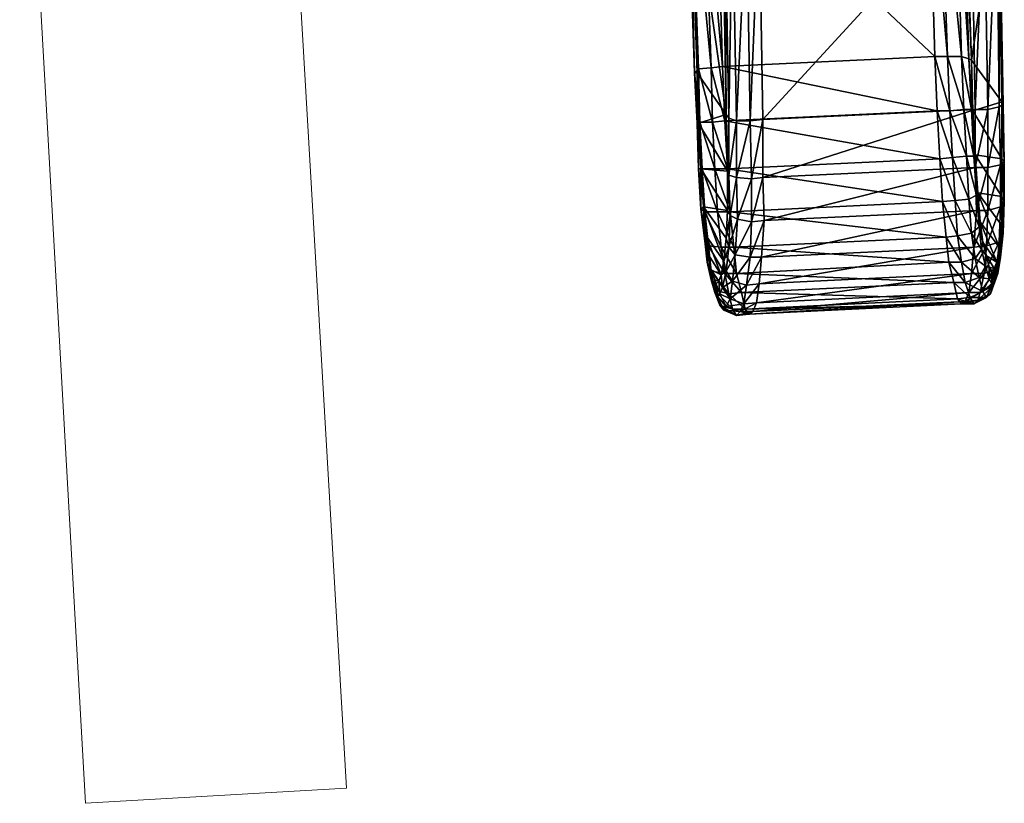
# Model space of a CAD drawing. Header units: metres. Extents: x -0.31 to 2.32, y -0.37 to 0.48.
# Tile 428 of 656: x 0.1817 to 0.2596, y -0.367 to -0.305. Entities that reach past the tile are written whole.
import ezdxf

# ---------------------------------------------------------------- set-up
doc = ezdxf.new("R2010")
doc.units = ezdxf.units.M
doc.header["$MEASUREMENT"] = 0
doc.layers.add('72_VITRA_CLASSIC_D2_CH_FOOT', color=7, linetype='Continuous', lineweight=5)
doc.layers.add('72_VITRA_CLASSIC_D3_CH_EPC_SKID', color=7, linetype='Continuous')
doc.layers.add('72_VITRA_INSERT', color=7, linetype='Continuous')

# ---------------------------------------------------------------- blocks, each defined once
blk = doc.blocks.new('72_VITRA_CLASSIC_D2_RAR_FEET')
at = {"layer": '72_VITRA_CLASSIC_D2_CH_FOOT'}
blk.add_lwpolyline([(0.181697, -0.274606), (0.181697, -0.274606, 0.009951), (0.201815, -0.267282), (0.201815, -0.267282), (0.207562, -0.365818), (0.186891, -0.367024)], format="xyb", close=True, dxfattribs=at)
blk = doc.blocks.new('72vitra_classic2A79C4D3AC1D14300BF3463FC5B72E08A')
blk.add_blockref('72_VITRA_CLASSIC_D2_RAR_FEET', (0, 0))
blk = doc.blocks.new('72VITRA_CLASSIC_D3_EPSC_RAR_SKID')
mesh = blk.add_polyface()
corners = [(0.257, -0.3082, 0.057), (0.2594, -0.3115, 0.0422), (0.2591, -0.2943, 0.0384), (0.2564, -0.291, 0.0554), (0.257, -0.3082, 0.057), (0.2591, -0.2943, 0.0384), (0.2594, -0.3115, 0.0422), (0.257, -0.3082, 0.057), (0.2571, -0.3122, 0.0573), (0.2594, -0.316, 0.0431), (0.2594, -0.3115, 0.0422), (0.2571, -0.3122, 0.0573), (0.257, -0.2949, 0.0356), (0.2402, -0.2957, 0.0331), (0.2567, -0.2769, 0.0319), (0.2573, -0.3121, 0.0394), (0.2405, -0.3129, 0.0369), (0.257, -0.2949, 0.0356), (0.2536, -0.2908, 0.0575), (0.2368, -0.2916, 0.055), (0.2541, -0.3079, 0.0591), (0.2541, -0.3079, 0.0591), (0.2373, -0.3087, 0.0567), (0.2543, -0.3122, 0.0594), (0.2592, -0.2945, 0.0374), (0.2595, -0.3117, 0.0412), (0.2592, -0.3119, 0.0401), (0.259, -0.2948, 0.0363), (0.2592, -0.2945, 0.0374), (0.2592, -0.3119, 0.0401), (0.2568, -0.3081, 0.058), (0.2563, -0.2909, 0.0564), (0.2557, -0.2908, 0.0574), (0.2562, -0.3079, 0.059), (0.2568, -0.3081, 0.058), (0.2557, -0.2908, 0.0574), (0.257, -0.3121, 0.0583), (0.2568, -0.3081, 0.058), (0.2562, -0.3079, 0.059), (0.2564, -0.3121, 0.0593), (0.257, -0.3121, 0.0583), (0.2562, -0.3079, 0.059), (0.2586, -0.2767, 0.0326), (0.259, -0.2948, 0.0363), (0.258, -0.2949, 0.0358), (0.259, -0.2948, 0.0363), (0.2592, -0.3119, 0.0401), (0.2583, -0.3121, 0.0395), (0.258, -0.2949, 0.0358), (0.259, -0.2948, 0.0363), (0.2583, -0.3121, 0.0395), (0.2562, -0.3079, 0.059), (0.2557, -0.2908, 0.0574), (0.2545, -0.2907, 0.0577), (0.2551, -0.3079, 0.0593), (0.2562, -0.3079, 0.059), (0.2545, -0.2907, 0.0577), (0.2564, -0.3121, 0.0593), (0.2562, -0.3079, 0.059), (0.2551, -0.3079, 0.0593), (0.2553, -0.3122, 0.0596), (0.2564, -0.3121, 0.0593), (0.2551, -0.3079, 0.0593), (0.258, -0.2949, 0.0358), (0.257, -0.2949, 0.0356), (0.2577, -0.2768, 0.032), (0.2573, -0.3121, 0.0394), (0.257, -0.2949, 0.0356), (0.258, -0.2949, 0.0358), (0.2583, -0.3121, 0.0395), (0.2573, -0.3121, 0.0394), (0.258, -0.2949, 0.0358), (0.2536, -0.2908, 0.0575), (0.2541, -0.3079, 0.0591), (0.2551, -0.3079, 0.0593), (0.2545, -0.2907, 0.0577), (0.2536, -0.2908, 0.0575), (0.2551, -0.3079, 0.0593), (0.2541, -0.3079, 0.0591), (0.2543, -0.3122, 0.0594), (0.2553, -0.3122, 0.0596), (0.2551, -0.3079, 0.0593), (0.2541, -0.3079, 0.0591), (0.2553, -0.3122, 0.0596), (0.2595, -0.3117, 0.0412), (0.2594, -0.3115, 0.0422), (0.2596, -0.3162, 0.0421), (0.2571, -0.3122, 0.0573), (0.257, -0.3082, 0.057), (0.2568, -0.3081, 0.058), (0.257, -0.3121, 0.0583), (0.2571, -0.3122, 0.0573), (0.2568, -0.3081, 0.058), (0.257, -0.3082, 0.057), (0.2564, -0.291, 0.0554), (0.2563, -0.2909, 0.0564), (0.2568, -0.3081, 0.058), (0.257, -0.3082, 0.057), (0.2563, -0.2909, 0.0564), (0.2591, -0.2943, 0.0384), (0.2594, -0.3115, 0.0422), (0.2595, -0.3117, 0.0412), (0.2592, -0.2945, 0.0374), (0.2591, -0.2943, 0.0384), (0.2595, -0.3117, 0.0412)]
mesh.append_faces([[corners[k] for k in face] for face in [(3, 4, 5), (9, 10, 11), (12, 13, 14), (15, 16, 17), (18, 19, 20), (21, 22, 23), (27, 28, 29), (33, 34, 35), (39, 40, 41), (48, 49, 50), (54, 55, 56), (60, 61, 62), (63, 64, 65), (69, 70, 71), (75, 76, 77), (81, 82, 83), (84, 85, 86), (90, 91, 92), (96, 97, 98), (102, 103, 104)]], dxfattribs={"vtx1": -1})
mesh.append_faces([[corners[k] for k in face] for face in [(0, 1, 2), (6, 7, 8), (24, 25, 26), (30, 31, 32), (36, 37, 38), (42, 43, 44), (45, 46, 47), (51, 52, 53), (57, 58, 59), (66, 67, 68), (72, 73, 74), (78, 79, 80), (87, 88, 89), (93, 94, 95), (99, 100, 101)]], dxfattribs={"vtx2": -1})
mesh = blk.add_polyface()
corners = [(0.2376, -0.3125, 0.0389), (0.2353, -0.3092, 0.0538), (0.2347, -0.2921, 0.0522), (0.2373, -0.2954, 0.0352), (0.2376, -0.3125, 0.0389), (0.2347, -0.2921, 0.0522), (0.2353, -0.3092, 0.0538), (0.2376, -0.3125, 0.0389), (0.2354, -0.3132, 0.0541), (0.2405, -0.3129, 0.0369), (0.2402, -0.2957, 0.0331), (0.257, -0.2949, 0.0356), (0.2368, -0.2916, 0.055), (0.2373, -0.3087, 0.0567), (0.2541, -0.3079, 0.0591), (0.2373, -0.3087, 0.0567), (0.2375, -0.313, 0.0569), (0.2543, -0.3122, 0.0594), (0.2381, -0.2958, 0.0333), (0.2375, -0.2956, 0.0342), (0.2378, -0.2777, 0.0295), (0.2345, -0.292, 0.0532), (0.2351, -0.3092, 0.0548), (0.2354, -0.3089, 0.0559), (0.2348, -0.2918, 0.0543), (0.2345, -0.292, 0.0532), (0.2354, -0.3089, 0.0559), (0.2378, -0.3128, 0.038), (0.2375, -0.2956, 0.0342), (0.2381, -0.2958, 0.0333), (0.2384, -0.313, 0.037), (0.2378, -0.3128, 0.038), (0.2381, -0.2958, 0.0333), (0.2351, -0.3092, 0.0548), (0.2353, -0.3132, 0.0551), (0.2355, -0.3131, 0.0562), (0.2354, -0.3089, 0.0559), (0.2351, -0.3092, 0.0548), (0.2355, -0.3131, 0.0562), (0.2392, -0.2958, 0.033), (0.2381, -0.2958, 0.0333), (0.2389, -0.2777, 0.0293), (0.2348, -0.2918, 0.0543), (0.2354, -0.3089, 0.0559), (0.2364, -0.3088, 0.0565), (0.2358, -0.2916, 0.0549), (0.2348, -0.2918, 0.0543), (0.2364, -0.3088, 0.0565), (0.2384, -0.313, 0.037), (0.2381, -0.2958, 0.0333), (0.2392, -0.2958, 0.033), (0.2395, -0.313, 0.0367), (0.2384, -0.313, 0.037), (0.2392, -0.2958, 0.033), (0.2354, -0.3089, 0.0559), (0.2355, -0.3131, 0.0562), (0.2365, -0.3131, 0.0568), (0.2364, -0.3088, 0.0565), (0.2354, -0.3089, 0.0559), (0.2365, -0.3131, 0.0568), (0.2399, -0.2777, 0.0294), (0.2402, -0.2957, 0.0331), (0.2392, -0.2958, 0.033), (0.2402, -0.2957, 0.0331), (0.2405, -0.3129, 0.0369), (0.2395, -0.313, 0.0367), (0.2392, -0.2958, 0.033), (0.2402, -0.2957, 0.0331), (0.2395, -0.313, 0.0367), (0.2373, -0.3087, 0.0567), (0.2368, -0.2916, 0.055), (0.2358, -0.2916, 0.0549), (0.2364, -0.3088, 0.0565), (0.2373, -0.3087, 0.0567), (0.2358, -0.2916, 0.0549), (0.2375, -0.313, 0.0569), (0.2373, -0.3087, 0.0567), (0.2364, -0.3088, 0.0565), (0.2365, -0.3131, 0.0568), (0.2375, -0.313, 0.0569), (0.2364, -0.3088, 0.0565), (0.2353, -0.3092, 0.0538), (0.2354, -0.3132, 0.0541), (0.2353, -0.3132, 0.0551), (0.2351, -0.3092, 0.0548), (0.2353, -0.3092, 0.0538), (0.2353, -0.3132, 0.0551), (0.2375, -0.2956, 0.0342), (0.2373, -0.2954, 0.0352), (0.2372, -0.2776, 0.0305), (0.2376, -0.3125, 0.0389), (0.2373, -0.2954, 0.0352), (0.2375, -0.2956, 0.0342), (0.2378, -0.3128, 0.038), (0.2376, -0.3125, 0.0389), (0.2375, -0.2956, 0.0342), (0.2347, -0.2921, 0.0522), (0.2353, -0.3092, 0.0538), (0.2351, -0.3092, 0.0548), (0.2345, -0.292, 0.0532), (0.2347, -0.2921, 0.0522), (0.2351, -0.3092, 0.0548)]
mesh.append_faces([[corners[k] for k in face] for face in [(3, 4, 5), (6, 7, 8), (18, 19, 20), (24, 25, 26), (30, 31, 32), (36, 37, 38), (39, 40, 41), (45, 46, 47), (51, 52, 53), (57, 58, 59), (66, 67, 68), (72, 73, 74), (78, 79, 80), (84, 85, 86), (87, 88, 89), (93, 94, 95), (99, 100, 101)]], dxfattribs={"vtx1": -1})
mesh.append_faces([[corners[k] for k in face] for face in [(0, 1, 2), (9, 10, 11), (12, 13, 14), (15, 16, 17), (21, 22, 23), (27, 28, 29), (33, 34, 35), (42, 43, 44), (48, 49, 50), (54, 55, 56), (60, 61, 62), (63, 64, 65), (69, 70, 71), (75, 76, 77), (81, 82, 83), (90, 91, 92), (96, 97, 98)]], dxfattribs={"vtx2": -1})
mesh = blk.add_polyface()
corners = [(0.2573, -0.3157, 0.0573), (0.2594, -0.319, 0.044), (0.2594, -0.316, 0.0431), (0.2571, -0.3122, 0.0573), (0.2573, -0.3157, 0.0573), (0.2594, -0.316, 0.0431), (0.2592, -0.323, 0.0471), (0.2594, -0.3213, 0.0453), (0.2575, -0.3187, 0.0571), (0.2577, -0.321, 0.0563), (0.2592, -0.323, 0.0471), (0.2575, -0.3187, 0.0571), (0.259, -0.3242, 0.0489), (0.2592, -0.323, 0.0471), (0.2577, -0.321, 0.0563), (0.2579, -0.3226, 0.0554), (0.259, -0.3242, 0.0489), (0.2577, -0.321, 0.0563), (0.2575, -0.3187, 0.0571), (0.2594, -0.3213, 0.0453), (0.2594, -0.319, 0.044), (0.2573, -0.3157, 0.0573), (0.2575, -0.3187, 0.0571), (0.2594, -0.319, 0.044), (0.2596, -0.3162, 0.0421), (0.2596, -0.3194, 0.0431), (0.2593, -0.3198, 0.042), (0.2593, -0.3165, 0.041), (0.2596, -0.3162, 0.0421), (0.2593, -0.3198, 0.042), (0.2595, -0.3117, 0.0412), (0.2596, -0.3162, 0.0421), (0.2593, -0.3165, 0.041), (0.2592, -0.3119, 0.0401), (0.2595, -0.3117, 0.0412), (0.2593, -0.3165, 0.041), (0.2596, -0.3194, 0.0431), (0.2595, -0.3219, 0.0445), (0.2592, -0.3226, 0.0437), (0.2593, -0.3198, 0.042), (0.2596, -0.3194, 0.0431), (0.2592, -0.3226, 0.0437), (0.2593, -0.3165, 0.041), (0.2593, -0.3198, 0.042), (0.2583, -0.3201, 0.0415), (0.2583, -0.3167, 0.0405), (0.2593, -0.3165, 0.041), (0.2583, -0.3201, 0.0415), (0.2592, -0.3119, 0.0401), (0.2593, -0.3165, 0.041), (0.2583, -0.3167, 0.0405), (0.2583, -0.3121, 0.0395), (0.2592, -0.3119, 0.0401), (0.2583, -0.3167, 0.0405), (0.2593, -0.3198, 0.042), (0.2592, -0.3226, 0.0437), (0.2582, -0.3229, 0.0432), (0.2583, -0.3201, 0.0415), (0.2593, -0.3198, 0.042), (0.2582, -0.3229, 0.0432), (0.2573, -0.3167, 0.0403), (0.2573, -0.3121, 0.0394), (0.2583, -0.3121, 0.0395), (0.2583, -0.3167, 0.0405), (0.2573, -0.3167, 0.0403), (0.2583, -0.3121, 0.0395), (0.2574, -0.3201, 0.0413), (0.2573, -0.3167, 0.0403), (0.2583, -0.3167, 0.0405), (0.2583, -0.3201, 0.0415), (0.2574, -0.3201, 0.0413), (0.2583, -0.3167, 0.0405), (0.2572, -0.323, 0.043), (0.2574, -0.3201, 0.0413), (0.2583, -0.3201, 0.0415), (0.2582, -0.3229, 0.0432), (0.2572, -0.323, 0.043), (0.2583, -0.3201, 0.0415), (0.2594, -0.3115, 0.0422), (0.2594, -0.316, 0.0431), (0.2596, -0.3162, 0.0421), (0.2579, -0.3226, 0.0554), (0.2577, -0.321, 0.0563), (0.2576, -0.3214, 0.0573), (0.2578, -0.3232, 0.0562), (0.2579, -0.3226, 0.0554), (0.2576, -0.3214, 0.0573), (0.2594, -0.3213, 0.0453), (0.2592, -0.323, 0.0471), (0.2593, -0.3238, 0.0465), (0.2595, -0.3219, 0.0445), (0.2594, -0.3213, 0.0453), (0.2593, -0.3238, 0.0465), (0.2594, -0.319, 0.044), (0.2594, -0.3213, 0.0453), (0.2595, -0.3219, 0.0445), (0.2596, -0.3194, 0.0431), (0.2594, -0.319, 0.044), (0.2595, -0.3219, 0.0445), (0.2594, -0.316, 0.0431), (0.2594, -0.319, 0.044), (0.2596, -0.3194, 0.0431), (0.2596, -0.3162, 0.0421), (0.2594, -0.316, 0.0431), (0.2596, -0.3194, 0.0431)]
mesh.append_faces([[corners[k] for k in face] for face in [(3, 4, 5), (9, 10, 11), (15, 16, 17), (21, 22, 23), (27, 28, 29), (33, 34, 35), (39, 40, 41), (45, 46, 47), (51, 52, 53), (57, 58, 59), (63, 64, 65), (69, 70, 71), (75, 76, 77), (84, 85, 86), (90, 91, 92), (96, 97, 98), (102, 103, 104)]], dxfattribs={"vtx1": -1})
mesh.append_faces([[corners[k] for k in face] for face in [(0, 1, 2), (6, 7, 8), (12, 13, 14), (18, 19, 20), (24, 25, 26), (30, 31, 32), (36, 37, 38), (42, 43, 44), (48, 49, 50), (54, 55, 56), (60, 61, 62), (66, 67, 68), (72, 73, 74), (78, 79, 80), (81, 82, 83), (87, 88, 89), (93, 94, 95), (99, 100, 101)]], dxfattribs={"vtx2": -1})
mesh = blk.add_polyface()
corners = [(0.2405, -0.3175, 0.0378), (0.2405, -0.3129, 0.0369), (0.2573, -0.3121, 0.0394), (0.2406, -0.3209, 0.0388), (0.2405, -0.3175, 0.0378), (0.2573, -0.3167, 0.0403), (0.2375, -0.313, 0.0569), (0.2377, -0.3168, 0.057), (0.2545, -0.316, 0.0594), (0.2377, -0.3168, 0.057), (0.2379, -0.3202, 0.0567), (0.2547, -0.3194, 0.0591), (0.2379, -0.3202, 0.0567), (0.2382, -0.323, 0.0558), (0.255, -0.3222, 0.0583), (0.2378, -0.3173, 0.0389), (0.2378, -0.3128, 0.038), (0.2384, -0.313, 0.037), (0.2384, -0.3175, 0.038), (0.2378, -0.3173, 0.0389), (0.2384, -0.313, 0.037), (0.2379, -0.3205, 0.0399), (0.2378, -0.3173, 0.0389), (0.2384, -0.3175, 0.038), (0.2385, -0.3208, 0.0389), (0.2379, -0.3205, 0.0399), (0.2384, -0.3175, 0.038), (0.2378, -0.323, 0.0413), (0.2379, -0.3205, 0.0399), (0.2385, -0.3208, 0.0389), (0.2383, -0.3236, 0.0406), (0.2378, -0.323, 0.0413), (0.2385, -0.3208, 0.0389), (0.2376, -0.3249, 0.0433), (0.2378, -0.323, 0.0413), (0.2383, -0.3236, 0.0406), (0.2384, -0.3175, 0.038), (0.2384, -0.313, 0.037), (0.2395, -0.313, 0.0367), (0.2396, -0.3176, 0.0377), (0.2384, -0.3175, 0.038), (0.2395, -0.313, 0.0367), (0.2385, -0.3208, 0.0389), (0.2384, -0.3175, 0.038), (0.2396, -0.3176, 0.0377), (0.2396, -0.321, 0.0387), (0.2385, -0.3208, 0.0389), (0.2396, -0.3176, 0.0377), (0.2383, -0.3236, 0.0406), (0.2385, -0.3208, 0.0389), (0.2396, -0.321, 0.0387), (0.2395, -0.3238, 0.0404), (0.2383, -0.3236, 0.0406), (0.2396, -0.321, 0.0387), (0.2405, -0.3129, 0.0369), (0.2405, -0.3175, 0.0378), (0.2396, -0.3176, 0.0377), (0.2395, -0.313, 0.0367), (0.2405, -0.3129, 0.0369), (0.2396, -0.3176, 0.0377), (0.2405, -0.3175, 0.0378), (0.2406, -0.3209, 0.0388), (0.2396, -0.321, 0.0387), (0.2396, -0.3176, 0.0377), (0.2405, -0.3175, 0.0378), (0.2396, -0.321, 0.0387), (0.2406, -0.3209, 0.0388), (0.2404, -0.3238, 0.0405), (0.2395, -0.3238, 0.0404), (0.2396, -0.321, 0.0387), (0.2406, -0.3209, 0.0388), (0.2395, -0.3238, 0.0404), (0.2379, -0.3202, 0.0567), (0.2377, -0.3168, 0.057), (0.2367, -0.3168, 0.0568), (0.2382, -0.323, 0.0558), (0.2379, -0.3202, 0.0567), (0.2369, -0.3202, 0.0565), (0.2372, -0.323, 0.0556), (0.2382, -0.323, 0.0558), (0.2369, -0.3202, 0.0565), (0.2384, -0.3251, 0.0546), (0.2382, -0.323, 0.0558), (0.2372, -0.323, 0.0556), (0.2377, -0.317, 0.0399), (0.2376, -0.3125, 0.0389), (0.2378, -0.3128, 0.038), (0.2378, -0.3173, 0.0389), (0.2377, -0.317, 0.0399), (0.2378, -0.3128, 0.038), (0.2377, -0.3201, 0.0408), (0.2377, -0.317, 0.0399), (0.2378, -0.3173, 0.0389), (0.2379, -0.3205, 0.0399), (0.2377, -0.3201, 0.0408), (0.2378, -0.3173, 0.0389), (0.2376, -0.3223, 0.0421), (0.2377, -0.3201, 0.0408), (0.2379, -0.3205, 0.0399), (0.2378, -0.323, 0.0413), (0.2376, -0.3223, 0.0421), (0.2379, -0.3205, 0.0399), (0.2374, -0.3241, 0.0439), (0.2376, -0.3223, 0.0421), (0.2378, -0.323, 0.0413)]
mesh.append_faces([[corners[k] for k in face] for face in [(18, 19, 20), (24, 25, 26), (30, 31, 32), (39, 40, 41), (45, 46, 47), (51, 52, 53), (57, 58, 59), (63, 64, 65), (69, 70, 71), (78, 79, 80), (87, 88, 89), (93, 94, 95), (99, 100, 101)]], dxfattribs={"vtx1": -1})
mesh.append_faces([[corners[k] for k in face] for face in [(0, 1, 2), (3, 4, 5), (6, 7, 8), (9, 10, 11), (12, 13, 14), (15, 16, 17), (21, 22, 23), (27, 28, 29), (33, 34, 35), (36, 37, 38), (42, 43, 44), (48, 49, 50), (54, 55, 56), (60, 61, 62), (66, 67, 68), (72, 73, 74), (75, 76, 77), (81, 82, 83), (84, 85, 86), (90, 91, 92), (96, 97, 98), (102, 103, 104)]], dxfattribs={"vtx2": -1})
mesh = blk.add_polyface()
corners = [(0.2573, -0.3167, 0.0403), (0.2405, -0.3175, 0.0378), (0.2573, -0.3121, 0.0394), (0.2574, -0.3201, 0.0413), (0.2406, -0.3209, 0.0388), (0.2573, -0.3167, 0.0403), (0.2543, -0.3122, 0.0594), (0.2375, -0.313, 0.0569), (0.2545, -0.316, 0.0594), (0.2404, -0.3238, 0.0405), (0.2406, -0.3209, 0.0388), (0.2574, -0.3201, 0.0413), (0.2572, -0.323, 0.043), (0.2404, -0.3238, 0.0405), (0.2574, -0.3201, 0.0413), (0.2545, -0.316, 0.0594), (0.2377, -0.3168, 0.057), (0.2547, -0.3194, 0.0591), (0.2547, -0.3194, 0.0591), (0.2379, -0.3202, 0.0567), (0.255, -0.3222, 0.0583), (0.2572, -0.3158, 0.0583), (0.257, -0.3121, 0.0583), (0.2564, -0.3121, 0.0593), (0.2566, -0.3158, 0.0593), (0.2572, -0.3158, 0.0583), (0.2564, -0.3121, 0.0593), (0.2574, -0.3189, 0.058), (0.2572, -0.3158, 0.0583), (0.2566, -0.3158, 0.0593), (0.2568, -0.3192, 0.059), (0.2574, -0.3189, 0.058), (0.2566, -0.3158, 0.0593), (0.2576, -0.3214, 0.0573), (0.2574, -0.3189, 0.058), (0.2568, -0.3192, 0.059), (0.257, -0.3219, 0.0582), (0.2576, -0.3214, 0.0573), (0.2568, -0.3192, 0.059), (0.2578, -0.3232, 0.0562), (0.2576, -0.3214, 0.0573), (0.257, -0.3219, 0.0582), (0.2566, -0.3158, 0.0593), (0.2564, -0.3121, 0.0593), (0.2553, -0.3122, 0.0596), (0.2555, -0.3159, 0.0596), (0.2566, -0.3158, 0.0593), (0.2553, -0.3122, 0.0596), (0.2568, -0.3192, 0.059), (0.2566, -0.3158, 0.0593), (0.2555, -0.3159, 0.0596), (0.2557, -0.3193, 0.0593), (0.2568, -0.3192, 0.059), (0.2555, -0.3159, 0.0596), (0.257, -0.3219, 0.0582), (0.2568, -0.3192, 0.059), (0.2557, -0.3193, 0.0593), (0.2559, -0.3221, 0.0584), (0.257, -0.3219, 0.0582), (0.2557, -0.3193, 0.0593), (0.2573, -0.3239, 0.057), (0.257, -0.3219, 0.0582), (0.2559, -0.3221, 0.0584), (0.2543, -0.3122, 0.0594), (0.2545, -0.316, 0.0594), (0.2555, -0.3159, 0.0596), (0.2553, -0.3122, 0.0596), (0.2543, -0.3122, 0.0594), (0.2555, -0.3159, 0.0596), (0.2545, -0.316, 0.0594), (0.2547, -0.3194, 0.0591), (0.2557, -0.3193, 0.0593), (0.2555, -0.3159, 0.0596), (0.2545, -0.316, 0.0594), (0.2557, -0.3193, 0.0593), (0.2547, -0.3194, 0.0591), (0.255, -0.3222, 0.0583), (0.2559, -0.3221, 0.0584), (0.2557, -0.3193, 0.0593), (0.2547, -0.3194, 0.0591), (0.2559, -0.3221, 0.0584), (0.2559, -0.3221, 0.0584), (0.255, -0.3222, 0.0583), (0.2562, -0.3242, 0.0572), (0.2573, -0.3157, 0.0573), (0.2571, -0.3122, 0.0573), (0.257, -0.3121, 0.0583), (0.2572, -0.3158, 0.0583), (0.2573, -0.3157, 0.0573), (0.257, -0.3121, 0.0583), (0.2575, -0.3187, 0.0571), (0.2573, -0.3157, 0.0573), (0.2572, -0.3158, 0.0583), (0.2574, -0.3189, 0.058), (0.2575, -0.3187, 0.0571), (0.2572, -0.3158, 0.0583), (0.2577, -0.321, 0.0563), (0.2575, -0.3187, 0.0571), (0.2574, -0.3189, 0.058), (0.2576, -0.3214, 0.0573), (0.2577, -0.321, 0.0563), (0.2574, -0.3189, 0.058)]
mesh.append_faces([[corners[k] for k in face] for face in [(0, 1, 2), (3, 4, 5), (6, 7, 8), (12, 13, 14), (15, 16, 17), (18, 19, 20), (24, 25, 26), (30, 31, 32), (36, 37, 38), (45, 46, 47), (51, 52, 53), (57, 58, 59), (66, 67, 68), (72, 73, 74), (78, 79, 80), (81, 82, 83), (87, 88, 89), (93, 94, 95), (99, 100, 101)]], dxfattribs={"vtx1": -1})
mesh.append_faces([[corners[k] for k in face] for face in [(9, 10, 11), (21, 22, 23), (27, 28, 29), (33, 34, 35), (39, 40, 41), (42, 43, 44), (48, 49, 50), (54, 55, 56), (60, 61, 62), (63, 64, 65), (69, 70, 71), (75, 76, 77), (84, 85, 86), (90, 91, 92), (96, 97, 98)]], dxfattribs={"vtx2": -1})
mesh = blk.add_polyface()
corners = [(0.2356, -0.3168, 0.0541), (0.2354, -0.3132, 0.0541), (0.2377, -0.317, 0.0399), (0.2377, -0.3201, 0.0408), (0.2356, -0.3168, 0.0541), (0.2377, -0.317, 0.0399), (0.2376, -0.3125, 0.0389), (0.2377, -0.317, 0.0399), (0.2354, -0.3132, 0.0541), (0.2358, -0.3198, 0.0539), (0.2356, -0.3168, 0.0541), (0.2377, -0.3201, 0.0408), (0.2376, -0.3223, 0.0421), (0.2358, -0.3198, 0.0539), (0.2377, -0.3201, 0.0408), (0.2374, -0.3241, 0.0439), (0.236, -0.3221, 0.0531), (0.2358, -0.3198, 0.0539), (0.2376, -0.3223, 0.0421), (0.2374, -0.3241, 0.0439), (0.2358, -0.3198, 0.0539), (0.2372, -0.3252, 0.0457), (0.2362, -0.3236, 0.0522), (0.236, -0.3221, 0.0531), (0.2374, -0.3241, 0.0439), (0.2372, -0.3252, 0.0457), (0.236, -0.3221, 0.0531), (0.2353, -0.3132, 0.0551), (0.2354, -0.3168, 0.0551), (0.2357, -0.3168, 0.0562), (0.2355, -0.3131, 0.0562), (0.2353, -0.3132, 0.0551), (0.2357, -0.3168, 0.0562), (0.2354, -0.3168, 0.0551), (0.2356, -0.32, 0.0548), (0.2359, -0.3202, 0.0559), (0.2357, -0.3168, 0.0562), (0.2354, -0.3168, 0.0551), (0.2359, -0.3202, 0.0559), (0.2356, -0.32, 0.0548), (0.2359, -0.3225, 0.054), (0.2362, -0.3229, 0.0551), (0.2359, -0.3202, 0.0559), (0.2356, -0.32, 0.0548), (0.2362, -0.3229, 0.0551), (0.2362, -0.3229, 0.0551), (0.2359, -0.3225, 0.054), (0.2364, -0.3249, 0.0539), (0.2355, -0.3131, 0.0562), (0.2357, -0.3168, 0.0562), (0.2367, -0.3168, 0.0568), (0.2365, -0.3131, 0.0568), (0.2355, -0.3131, 0.0562), (0.2367, -0.3168, 0.0568), (0.2357, -0.3168, 0.0562), (0.2359, -0.3202, 0.0559), (0.2369, -0.3202, 0.0565), (0.2367, -0.3168, 0.0568), (0.2357, -0.3168, 0.0562), (0.2369, -0.3202, 0.0565), (0.2359, -0.3202, 0.0559), (0.2362, -0.3229, 0.0551), (0.2372, -0.323, 0.0556), (0.2369, -0.3202, 0.0565), (0.2359, -0.3202, 0.0559), (0.2372, -0.323, 0.0556), (0.2372, -0.323, 0.0556), (0.2362, -0.3229, 0.0551), (0.2375, -0.3251, 0.0544), (0.2377, -0.3168, 0.057), (0.2375, -0.313, 0.0569), (0.2365, -0.3131, 0.0568), (0.2367, -0.3168, 0.0568), (0.2377, -0.3168, 0.057), (0.2365, -0.3131, 0.0568), (0.2369, -0.3202, 0.0565), (0.2379, -0.3202, 0.0567), (0.2367, -0.3168, 0.0568), (0.236, -0.3221, 0.0531), (0.2362, -0.3236, 0.0522), (0.2361, -0.3242, 0.053), (0.2359, -0.3225, 0.054), (0.236, -0.3221, 0.0531), (0.2361, -0.3242, 0.053), (0.2358, -0.3198, 0.0539), (0.236, -0.3221, 0.0531), (0.2359, -0.3225, 0.054), (0.2356, -0.32, 0.0548), (0.2358, -0.3198, 0.0539), (0.2359, -0.3225, 0.054), (0.2356, -0.3168, 0.0541), (0.2358, -0.3198, 0.0539), (0.2356, -0.32, 0.0548), (0.2354, -0.3168, 0.0551), (0.2356, -0.3168, 0.0541), (0.2356, -0.32, 0.0548), (0.2354, -0.3132, 0.0541), (0.2356, -0.3168, 0.0541), (0.2354, -0.3168, 0.0551), (0.2353, -0.3132, 0.0551), (0.2354, -0.3132, 0.0541), (0.2354, -0.3168, 0.0551)]
mesh.append_faces([[corners[k] for k in face] for face in [(3, 4, 5), (12, 13, 14), (18, 19, 20), (24, 25, 26), (30, 31, 32), (36, 37, 38), (42, 43, 44), (45, 46, 47), (51, 52, 53), (57, 58, 59), (63, 64, 65), (66, 67, 68), (72, 73, 74), (75, 76, 77), (81, 82, 83), (87, 88, 89), (93, 94, 95), (99, 100, 101)]], dxfattribs={"vtx1": -1})
mesh.append_faces([[corners[k] for k in face] for face in [(0, 1, 2), (6, 7, 8), (9, 10, 11), (15, 16, 17), (21, 22, 23), (27, 28, 29), (33, 34, 35), (39, 40, 41), (48, 49, 50), (54, 55, 56), (60, 61, 62), (69, 70, 71), (78, 79, 80), (84, 85, 86), (90, 91, 92), (96, 97, 98)]], dxfattribs={"vtx2": -1})
mesh = blk.add_polyface()
corners = [(0.2364, -0.3248, 0.051), (0.2362, -0.3236, 0.0522), (0.2372, -0.3252, 0.0457), (0.237, -0.3257, 0.0473), (0.2364, -0.3248, 0.051), (0.2372, -0.3252, 0.0457), (0.2367, -0.3256, 0.0496), (0.2364, -0.3248, 0.051), (0.237, -0.3257, 0.0473), (0.2368, -0.3259, 0.0486), (0.2367, -0.3256, 0.0496), (0.237, -0.3257, 0.0473), (0.2359, -0.3225, 0.054), (0.2361, -0.3242, 0.053), (0.2364, -0.3249, 0.0539), (0.2361, -0.3242, 0.053), (0.2364, -0.3256, 0.0517), (0.2367, -0.3264, 0.0524), (0.2364, -0.3249, 0.0539), (0.2361, -0.3242, 0.053), (0.2367, -0.3264, 0.0524), (0.2371, -0.3267, 0.0471), (0.2373, -0.3262, 0.0453), (0.2379, -0.3271, 0.0449), (0.2376, -0.3277, 0.047), (0.2371, -0.3267, 0.0471), (0.2379, -0.3271, 0.0449), (0.2364, -0.3256, 0.0517), (0.2367, -0.3266, 0.05), (0.2371, -0.3276, 0.0505), (0.2367, -0.3264, 0.0524), (0.2364, -0.3256, 0.0517), (0.2371, -0.3276, 0.0505), (0.2367, -0.3266, 0.05), (0.2369, -0.3269, 0.0486), (0.2374, -0.328, 0.0487), (0.2371, -0.3276, 0.0505), (0.2367, -0.3266, 0.05), (0.2374, -0.328, 0.0487), (0.2369, -0.3269, 0.0486), (0.2371, -0.3267, 0.0471), (0.2376, -0.3277, 0.047), (0.2374, -0.328, 0.0487), (0.2369, -0.3269, 0.0486), (0.2376, -0.3277, 0.047), (0.2362, -0.3229, 0.0551), (0.2364, -0.3249, 0.0539), (0.2375, -0.3251, 0.0544), (0.2364, -0.3249, 0.0539), (0.2367, -0.3264, 0.0524), (0.2378, -0.3267, 0.0528), (0.2375, -0.3251, 0.0544), (0.2364, -0.3249, 0.0539), (0.2378, -0.3267, 0.0528), (0.2367, -0.3264, 0.0524), (0.2371, -0.3276, 0.0505), (0.2381, -0.3279, 0.0508), (0.2378, -0.3267, 0.0528), (0.2367, -0.3264, 0.0524), (0.2381, -0.3279, 0.0508), (0.2371, -0.3276, 0.0505), (0.2374, -0.328, 0.0487), (0.2384, -0.3284, 0.0489), (0.2376, -0.3249, 0.0433), (0.2374, -0.3241, 0.0439), (0.2378, -0.323, 0.0413), (0.2372, -0.3252, 0.0457), (0.2374, -0.3241, 0.0439), (0.2376, -0.3249, 0.0433), (0.2373, -0.3262, 0.0453), (0.2372, -0.3252, 0.0457), (0.2376, -0.3249, 0.0433), (0.237, -0.3257, 0.0473), (0.2372, -0.3252, 0.0457), (0.2373, -0.3262, 0.0453), (0.2371, -0.3267, 0.0471), (0.237, -0.3257, 0.0473), (0.2373, -0.3262, 0.0453), (0.2368, -0.3259, 0.0486), (0.237, -0.3257, 0.0473), (0.2371, -0.3267, 0.0471), (0.2369, -0.3269, 0.0486), (0.2368, -0.3259, 0.0486), (0.2371, -0.3267, 0.0471), (0.2367, -0.3256, 0.0496), (0.2368, -0.3259, 0.0486), (0.2369, -0.3269, 0.0486), (0.2367, -0.3266, 0.05), (0.2367, -0.3256, 0.0496), (0.2369, -0.3269, 0.0486), (0.2364, -0.3248, 0.051), (0.2367, -0.3256, 0.0496), (0.2367, -0.3266, 0.05), (0.2364, -0.3256, 0.0517), (0.2364, -0.3248, 0.051), (0.2367, -0.3266, 0.05), (0.2362, -0.3236, 0.0522), (0.2364, -0.3248, 0.051), (0.2364, -0.3256, 0.0517), (0.2361, -0.3242, 0.053), (0.2362, -0.3236, 0.0522), (0.2364, -0.3256, 0.0517)]
mesh.append_faces([[corners[k] for k in face] for face in [(3, 4, 5), (9, 10, 11), (18, 19, 20), (24, 25, 26), (30, 31, 32), (36, 37, 38), (42, 43, 44), (51, 52, 53), (57, 58, 59), (63, 64, 65), (69, 70, 71), (75, 76, 77), (81, 82, 83), (87, 88, 89), (93, 94, 95), (99, 100, 101)]], dxfattribs={"vtx1": -1})
mesh.append_faces([[corners[k] for k in face] for face in [(0, 1, 2), (6, 7, 8), (12, 13, 14), (15, 16, 17), (21, 22, 23), (27, 28, 29), (33, 34, 35), (39, 40, 41), (45, 46, 47), (48, 49, 50), (54, 55, 56), (60, 61, 62), (66, 67, 68), (72, 73, 74), (78, 79, 80), (84, 85, 86), (90, 91, 92), (96, 97, 98)]], dxfattribs={"vtx2": -1})
mesh = blk.add_polyface()
corners = [(0.257, -0.3251, 0.0452), (0.2402, -0.3259, 0.0427), (0.2572, -0.323, 0.043), (0.2568, -0.3266, 0.0475), (0.24, -0.3274, 0.0451), (0.257, -0.3251, 0.0452), (0.255, -0.3222, 0.0583), (0.2382, -0.323, 0.0558), (0.2552, -0.3242, 0.057), (0.2565, -0.3273, 0.0497), (0.2397, -0.3281, 0.0472), (0.2568, -0.3266, 0.0475), (0.2552, -0.3242, 0.057), (0.2384, -0.3251, 0.0546), (0.2556, -0.3258, 0.0554), (0.2562, -0.3275, 0.0515), (0.2394, -0.3283, 0.0491), (0.2565, -0.3273, 0.0497), (0.2559, -0.3271, 0.0535), (0.2391, -0.3279, 0.051), (0.2562, -0.3275, 0.0515), (0.2556, -0.3258, 0.0554), (0.2388, -0.3266, 0.0529), (0.2559, -0.3271, 0.0535), (0.2573, -0.3239, 0.057), (0.2578, -0.3232, 0.0562), (0.257, -0.3219, 0.0582), (0.2581, -0.3245, 0.0549), (0.2578, -0.3232, 0.0562), (0.2573, -0.3239, 0.057), (0.2576, -0.3254, 0.0555), (0.2581, -0.3245, 0.0549), (0.2573, -0.3239, 0.057), (0.2575, -0.3272, 0.0498), (0.2585, -0.3267, 0.05), (0.2572, -0.3275, 0.0517), (0.2582, -0.327, 0.0518), (0.2579, -0.3265, 0.0536), (0.2569, -0.327, 0.0536), (0.2572, -0.3275, 0.0517), (0.2582, -0.327, 0.0518), (0.2569, -0.327, 0.0536), (0.2579, -0.3265, 0.0536), (0.2576, -0.3254, 0.0555), (0.2565, -0.3258, 0.0556), (0.2569, -0.327, 0.0536), (0.2579, -0.3265, 0.0536), (0.2565, -0.3258, 0.0556), (0.2562, -0.3242, 0.0572), (0.2573, -0.3239, 0.057), (0.2559, -0.3221, 0.0584), (0.2576, -0.3254, 0.0555), (0.2573, -0.3239, 0.057), (0.2562, -0.3242, 0.0572), (0.2565, -0.3258, 0.0556), (0.2576, -0.3254, 0.0555), (0.2562, -0.3242, 0.0572), (0.257, -0.3251, 0.0452), (0.2572, -0.323, 0.043), (0.2582, -0.3229, 0.0432), (0.258, -0.3251, 0.0453), (0.257, -0.3251, 0.0452), (0.2582, -0.3229, 0.0432), (0.2568, -0.3266, 0.0475), (0.257, -0.3251, 0.0452), (0.258, -0.3251, 0.0453), (0.2577, -0.3266, 0.0477), (0.2568, -0.3266, 0.0475), (0.258, -0.3251, 0.0453), (0.255, -0.3222, 0.0583), (0.2552, -0.3242, 0.057), (0.2562, -0.3242, 0.0572), (0.2565, -0.3273, 0.0497), (0.2568, -0.3266, 0.0475), (0.2577, -0.3266, 0.0477), (0.2575, -0.3272, 0.0498), (0.2565, -0.3273, 0.0497), (0.2577, -0.3266, 0.0477), (0.2552, -0.3242, 0.057), (0.2556, -0.3258, 0.0554), (0.2565, -0.3258, 0.0556), (0.2562, -0.3242, 0.0572), (0.2552, -0.3242, 0.057), (0.2565, -0.3258, 0.0556), (0.2562, -0.3275, 0.0515), (0.2565, -0.3273, 0.0497), (0.2575, -0.3272, 0.0498), (0.2572, -0.3275, 0.0517), (0.2562, -0.3275, 0.0515), (0.2575, -0.3272, 0.0498), (0.2559, -0.3271, 0.0535), (0.2562, -0.3275, 0.0515), (0.2572, -0.3275, 0.0517), (0.2569, -0.327, 0.0536), (0.2559, -0.3271, 0.0535), (0.2572, -0.3275, 0.0517), (0.2556, -0.3258, 0.0554), (0.2559, -0.3271, 0.0535), (0.2569, -0.327, 0.0536), (0.2565, -0.3258, 0.0556), (0.2556, -0.3258, 0.0554), (0.2569, -0.327, 0.0536)]
mesh.append_faces([[corners[k] for k in face] for face in [(0, 1, 2), (3, 4, 5), (6, 7, 8), (9, 10, 11), (12, 13, 14), (15, 16, 17), (18, 19, 20), (21, 22, 23), (24, 25, 26), (30, 31, 32), (33, 34, 35), (39, 40, 41), (45, 46, 47), (48, 49, 50), (54, 55, 56), (60, 61, 62), (66, 67, 68), (75, 76, 77), (81, 82, 83), (87, 88, 89), (93, 94, 95), (99, 100, 101)]], dxfattribs={"vtx1": -1})
mesh.append_faces([[corners[k] for k in face] for face in [(27, 28, 29), (36, 37, 38), (42, 43, 44), (51, 52, 53), (57, 58, 59), (63, 64, 65), (69, 70, 71), (72, 73, 74), (78, 79, 80), (84, 85, 86), (90, 91, 92), (96, 97, 98)]], dxfattribs={"vtx2": -1})
mesh = blk.add_polyface()
corners = [(0.2582, -0.3237, 0.0543), (0.2588, -0.3247, 0.0505), (0.259, -0.3242, 0.0489), (0.2579, -0.3226, 0.0554), (0.2582, -0.3237, 0.0543), (0.259, -0.3242, 0.0489), (0.2584, -0.3246, 0.0528), (0.2586, -0.3249, 0.0518), (0.2588, -0.3247, 0.0505), (0.2582, -0.3237, 0.0543), (0.2584, -0.3246, 0.0528), (0.2588, -0.3247, 0.0505), (0.2588, -0.3257, 0.0503), (0.2586, -0.3259, 0.0518), (0.2582, -0.327, 0.0518), (0.2585, -0.3267, 0.05), (0.2588, -0.3257, 0.0503), (0.2582, -0.327, 0.0518), (0.2586, -0.3259, 0.0518), (0.2584, -0.3255, 0.0532), (0.2579, -0.3265, 0.0536), (0.2582, -0.327, 0.0518), (0.2586, -0.3259, 0.0518), (0.2579, -0.3265, 0.0536), (0.2584, -0.3255, 0.0532), (0.2581, -0.3245, 0.0549), (0.2576, -0.3254, 0.0555), (0.2579, -0.3265, 0.0536), (0.2584, -0.3255, 0.0532), (0.2576, -0.3254, 0.0555), (0.2595, -0.3219, 0.0445), (0.2593, -0.3238, 0.0465), (0.259, -0.3247, 0.0458), (0.2592, -0.3226, 0.0437), (0.2595, -0.3219, 0.0445), (0.259, -0.3247, 0.0458), (0.2593, -0.3238, 0.0465), (0.2591, -0.3251, 0.0485), (0.2587, -0.3261, 0.048), (0.259, -0.3247, 0.0458), (0.2593, -0.3238, 0.0465), (0.2587, -0.3261, 0.048), (0.2591, -0.3251, 0.0485), (0.2588, -0.3257, 0.0503), (0.2585, -0.3267, 0.05), (0.2587, -0.3261, 0.048), (0.2591, -0.3251, 0.0485), (0.2585, -0.3267, 0.05), (0.2585, -0.3267, 0.05), (0.2582, -0.327, 0.0518), (0.2572, -0.3275, 0.0517), (0.2592, -0.3226, 0.0437), (0.259, -0.3247, 0.0458), (0.258, -0.3251, 0.0453), (0.2582, -0.3229, 0.0432), (0.2592, -0.3226, 0.0437), (0.258, -0.3251, 0.0453), (0.259, -0.3247, 0.0458), (0.2587, -0.3261, 0.048), (0.2577, -0.3266, 0.0477), (0.258, -0.3251, 0.0453), (0.259, -0.3247, 0.0458), (0.2577, -0.3266, 0.0477), (0.2587, -0.3261, 0.048), (0.2585, -0.3267, 0.05), (0.2575, -0.3272, 0.0498), (0.2577, -0.3266, 0.0477), (0.2587, -0.3261, 0.048), (0.2575, -0.3272, 0.0498), (0.2582, -0.3237, 0.0543), (0.2579, -0.3226, 0.0554), (0.2578, -0.3232, 0.0562), (0.2581, -0.3245, 0.0549), (0.2582, -0.3237, 0.0543), (0.2578, -0.3232, 0.0562), (0.2584, -0.3246, 0.0528), (0.2582, -0.3237, 0.0543), (0.2581, -0.3245, 0.0549), (0.2584, -0.3255, 0.0532), (0.2584, -0.3246, 0.0528), (0.2581, -0.3245, 0.0549), (0.2586, -0.3249, 0.0518), (0.2584, -0.3246, 0.0528), (0.2584, -0.3255, 0.0532), (0.2586, -0.3259, 0.0518), (0.2586, -0.3249, 0.0518), (0.2584, -0.3255, 0.0532), (0.2588, -0.3247, 0.0505), (0.2586, -0.3249, 0.0518), (0.2586, -0.3259, 0.0518), (0.2588, -0.3257, 0.0503), (0.2588, -0.3247, 0.0505), (0.2586, -0.3259, 0.0518), (0.259, -0.3242, 0.0489), (0.2588, -0.3247, 0.0505), (0.2588, -0.3257, 0.0503), (0.2591, -0.3251, 0.0485), (0.259, -0.3242, 0.0489), (0.2588, -0.3257, 0.0503), (0.2592, -0.323, 0.0471), (0.259, -0.3242, 0.0489), (0.2591, -0.3251, 0.0485), (0.2593, -0.3238, 0.0465), (0.2592, -0.323, 0.0471), (0.2591, -0.3251, 0.0485)]
mesh.append_faces([[corners[k] for k in face] for face in [(3, 4, 5), (9, 10, 11), (15, 16, 17), (21, 22, 23), (27, 28, 29), (33, 34, 35), (39, 40, 41), (45, 46, 47), (54, 55, 56), (60, 61, 62), (66, 67, 68), (72, 73, 74), (78, 79, 80), (84, 85, 86), (90, 91, 92), (96, 97, 98), (102, 103, 104)]], dxfattribs={"vtx1": -1})
mesh.append_faces([[corners[k] for k in face] for face in [(0, 1, 2), (6, 7, 8), (12, 13, 14), (18, 19, 20), (24, 25, 26), (30, 31, 32), (36, 37, 38), (42, 43, 44), (48, 49, 50), (51, 52, 53), (57, 58, 59), (63, 64, 65), (69, 70, 71), (75, 76, 77), (81, 82, 83), (87, 88, 89), (93, 94, 95), (99, 100, 101)]], dxfattribs={"vtx2": -1})
mesh = blk.add_polyface()
corners = [(0.2402, -0.3259, 0.0427), (0.2404, -0.3238, 0.0405), (0.2572, -0.323, 0.043), (0.24, -0.3274, 0.0451), (0.2402, -0.3259, 0.0427), (0.257, -0.3251, 0.0452), (0.2382, -0.323, 0.0558), (0.2384, -0.3251, 0.0546), (0.2552, -0.3242, 0.057), (0.2397, -0.3281, 0.0472), (0.24, -0.3274, 0.0451), (0.2568, -0.3266, 0.0475), (0.2384, -0.3251, 0.0546), (0.2388, -0.3266, 0.0529), (0.2556, -0.3258, 0.0554), (0.2394, -0.3283, 0.0491), (0.2397, -0.3281, 0.0472), (0.2565, -0.3273, 0.0497), (0.2391, -0.3279, 0.051), (0.2394, -0.3283, 0.0491), (0.2562, -0.3275, 0.0515), (0.2388, -0.3266, 0.0529), (0.2391, -0.3279, 0.051), (0.2559, -0.3271, 0.0535), (0.2381, -0.3257, 0.0427), (0.2376, -0.3249, 0.0433), (0.2383, -0.3236, 0.0406), (0.2373, -0.3262, 0.0453), (0.2376, -0.3249, 0.0433), (0.2381, -0.3257, 0.0427), (0.2379, -0.3271, 0.0449), (0.2373, -0.3262, 0.0453), (0.2381, -0.3257, 0.0427), (0.2381, -0.3257, 0.0427), (0.2383, -0.3236, 0.0406), (0.2395, -0.3238, 0.0404), (0.2392, -0.326, 0.0426), (0.2381, -0.3257, 0.0427), (0.2395, -0.3238, 0.0404), (0.2379, -0.3271, 0.0449), (0.2381, -0.3257, 0.0427), (0.2392, -0.326, 0.0426), (0.239, -0.3275, 0.0449), (0.2379, -0.3271, 0.0449), (0.2392, -0.326, 0.0426), (0.2376, -0.3277, 0.047), (0.2379, -0.3271, 0.0449), (0.239, -0.3275, 0.0449), (0.2387, -0.3281, 0.047), (0.2376, -0.3277, 0.047), (0.239, -0.3275, 0.0449), (0.2381, -0.3279, 0.0508), (0.2371, -0.3276, 0.0505), (0.2384, -0.3284, 0.0489), (0.2374, -0.328, 0.0487), (0.2376, -0.3277, 0.047), (0.2387, -0.3281, 0.047), (0.2384, -0.3284, 0.0489), (0.2374, -0.328, 0.0487), (0.2387, -0.3281, 0.047), (0.2404, -0.3238, 0.0405), (0.2402, -0.3259, 0.0427), (0.2392, -0.326, 0.0426), (0.2395, -0.3238, 0.0404), (0.2404, -0.3238, 0.0405), (0.2392, -0.326, 0.0426), (0.2402, -0.3259, 0.0427), (0.24, -0.3274, 0.0451), (0.239, -0.3275, 0.0449), (0.2392, -0.326, 0.0426), (0.2402, -0.3259, 0.0427), (0.239, -0.3275, 0.0449), (0.2375, -0.3251, 0.0544), (0.2384, -0.3251, 0.0546), (0.2372, -0.323, 0.0556), (0.24, -0.3274, 0.0451), (0.2397, -0.3281, 0.0472), (0.2387, -0.3281, 0.047), (0.239, -0.3275, 0.0449), (0.24, -0.3274, 0.0451), (0.2387, -0.3281, 0.047), (0.2388, -0.3266, 0.0529), (0.2384, -0.3251, 0.0546), (0.2375, -0.3251, 0.0544), (0.2378, -0.3267, 0.0528), (0.2388, -0.3266, 0.0529), (0.2375, -0.3251, 0.0544), (0.2397, -0.3281, 0.0472), (0.2394, -0.3283, 0.0491), (0.2384, -0.3284, 0.0489), (0.2387, -0.3281, 0.047), (0.2397, -0.3281, 0.0472), (0.2384, -0.3284, 0.0489), (0.2394, -0.3283, 0.0491), (0.2391, -0.3279, 0.051), (0.2381, -0.3279, 0.0508), (0.2384, -0.3284, 0.0489), (0.2394, -0.3283, 0.0491), (0.2381, -0.3279, 0.0508), (0.2391, -0.3279, 0.051), (0.2388, -0.3266, 0.0529), (0.2378, -0.3267, 0.0528), (0.2381, -0.3279, 0.0508), (0.2391, -0.3279, 0.051), (0.2378, -0.3267, 0.0528)]
mesh.append_faces([[corners[k] for k in face] for face in [(24, 25, 26), (30, 31, 32), (36, 37, 38), (42, 43, 44), (48, 49, 50), (51, 52, 53), (57, 58, 59), (63, 64, 65), (69, 70, 71), (72, 73, 74), (78, 79, 80), (84, 85, 86), (90, 91, 92), (96, 97, 98), (102, 103, 104)]], dxfattribs={"vtx1": -1})
mesh.append_faces([[corners[k] for k in face] for face in [(0, 1, 2), (3, 4, 5), (6, 7, 8), (9, 10, 11), (12, 13, 14), (15, 16, 17), (18, 19, 20), (21, 22, 23), (27, 28, 29), (33, 34, 35), (39, 40, 41), (45, 46, 47), (54, 55, 56), (60, 61, 62), (66, 67, 68), (75, 76, 77), (81, 82, 83), (87, 88, 89), (93, 94, 95), (99, 100, 101)]], dxfattribs={"vtx2": -1})
blk = doc.blocks.new('XCAD03779DE81B289503C9650057D057035559')
at = {"color": 7}
blk.add_blockref('72vitra_classic2A79C4D3AC1D14300BF3463FC5B72E08A', (0, 0), dxfattribs=at)
at = {"layer": '72_VITRA_CLASSIC_D3_CH_EPC_SKID', "color": 0}
blk.add_blockref('72VITRA_CLASSIC_D3_EPSC_RAR_SKID', (0, 0), dxfattribs=at)
blk = doc.blocks.new('7780957d-fa08-4182-ba5f-4eb75598e07d')
at = {"layer": '72_VITRA_INSERT'}
blk.add_blockref('XCAD03779DE81B289503C9650057D057035559', (0, 0), dxfattribs=at)

msp = doc.modelspace()

# ---------------------------------------------------------------- block references
msp.add_blockref('7780957d-fa08-4182-ba5f-4eb75598e07d', (0, 0))

doc.saveas('drawing.dxf')
